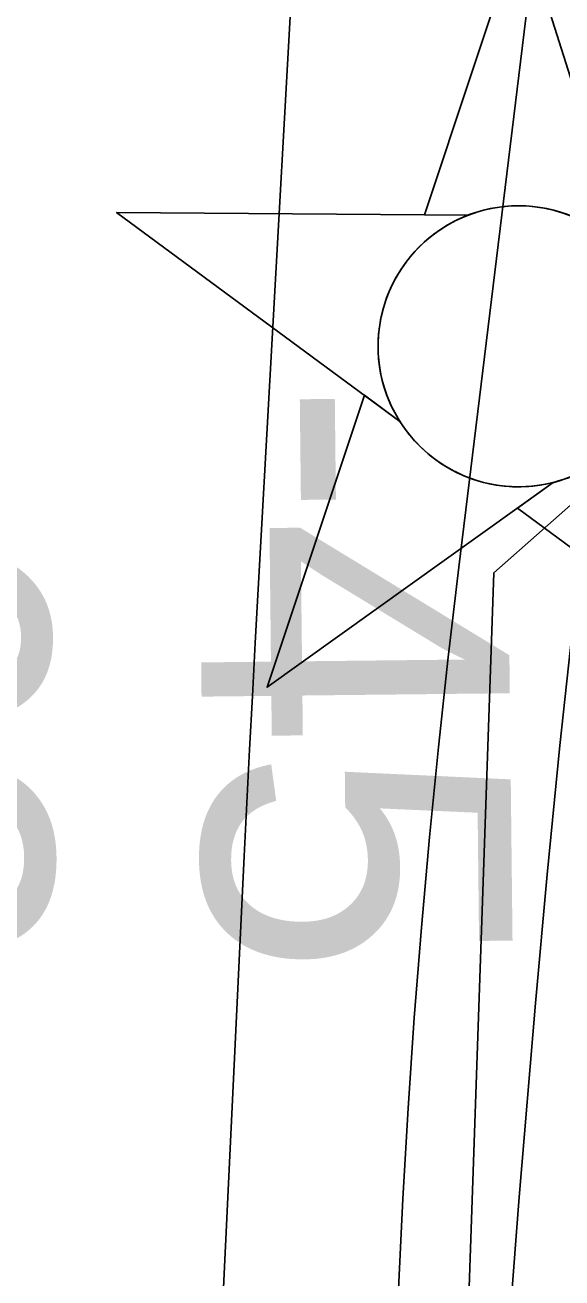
# Model space of a CAD drawing. Extents: x 3313447 to 3351316, y 703786 to 729172.
# Drawn here: x 3324653.1 to 3324769.8, y 721798.2 to 722070.5 of the extents above; entities that cross this region are included whole.
import ezdxf

# ---------------------------------------------------------------- set-up
doc = ezdxf.new("R2010")
doc.units = 0
for name, color, linetype in [('V-CHAN-DOCK', 7, 'Continuous'), ('V-CHAN-NAID', 7, 'Continuous'), ('V-RIVR-RANG', 7, 'Continuous'), ('V-TOPO-DPTH', 7, 'Continuous'), ('V-TOPO-MAJR', 7, 'Continuous'), ('V-TOPO-MINR', 7, 'Continuous')]:
    doc.layers.add(name, color=color, linetype=linetype)

msp = doc.modelspace()

# ---------------------------------------------------------------- linework, layer by layer
at = {"layer": 'V-CHAN-DOCK'}
for p, q in [((3324754.95, 721951.48), (3325084.61, 722242.54)), ((3324660.64, 719203.66), (3324754.95, 721951.48))]:
    msp.add_line(p, q, dxfattribs=at)
at = {"layer": 'V-CHAN-NAID'}
for points in [[(3324749.46, 722029.24), (3324739.87, 722029.31), (3324761, 722092.79), (3324781.22, 722029.01), (3324771.64, 722029.08), (3324770.06, 722029.66), (3324767.96, 722030.28), (3324765.92, 722030.73), (3324763.89, 722031.04), (3324762.72, 722031.15), (3324761.19, 722031.23), (3324759.46, 722031.23), (3324758.09, 722031.16), (3324756.19, 722030.96), (3324754.82, 722030.74), (3324753.04, 722030.36), (3324751.51, 722029.94), (3324750.48, 722029.61)], [(3324749.46, 722029.24), (3324672.97, 722029.78), (3324734.53, 721984.38), (3324733.42, 721986.29), (3324732.61, 721987.92), (3324731.79, 721989.89), (3324731.09, 721991.94), (3324730.72, 721993.26), (3324730.36, 721994.89), (3324730.12, 721996.34), (3324729.93, 721997.93), (3324729.82, 721999.67), (3324729.81, 722001.25), (3324729.92, 722003.32), (3324730.1, 722004.94), (3324730.49, 722007.15), (3324730.97, 722009.07), (3324731.58, 722010.96), (3324732.23, 722012.63), (3324732.96, 722014.22), (3324733.77, 722015.76), (3324734.83, 722017.49), (3324735.86, 722018.96), (3324736.86, 722020.23), (3324737.87, 722021.38), (3324739.18, 722022.72), (3324740.23, 722023.68), (3324741.94, 722025.08), (3324743.16, 722025.95), (3324744.84, 722027.02), (3324746.57, 722027.96), (3324748.02, 722028.65)], [(3324767.89, 721971.11), (3324705.69, 721926.59), (3324726.82, 721990.07), (3324734.53, 721984.38), (3324735.17, 721983.42), (3324736.55, 721981.56), (3324737.76, 721980.14), (3324739.23, 721978.64), (3324740.62, 721977.39), (3324742.07, 721976.23), (3324743.48, 721975.25), (3324745.15, 721974.21), (3324746.87, 721973.3), (3324748.66, 721972.49), (3324750.11, 721971.93), (3324751.73, 721971.4), (3324753.96, 721970.84), (3324755.49, 721970.55), (3324757.52, 721970.3), (3324759.05, 721970.19), (3324760.91, 721970.17), (3324762.6, 721970.25), (3324764.31, 721970.42), (3324766.22, 721970.73)], [(3324785.92, 721984.02), (3324793.72, 721989.6), (3324813.94, 721925.82), (3324760.1, 721965.53), (3324767.89, 721971.11), (3324769.56, 721971.59), (3324771.17, 721972.15), (3324773.33, 721973.06), (3324775.06, 721973.95), (3324776.93, 721975.06), (3324778.67, 721976.27), (3324780.22, 721977.52), (3324781.51, 721978.68), (3324782.89, 721980.1), (3324784.1, 721981.51), (3324785.22, 721982.98)]]:
    msp.add_lwpolyline(points, close=True, dxfattribs=at)
msp.add_circle((3324760.35, 722000.71), 30.54, dxfattribs=at)
at = {"layer": 'V-TOPO-DPTH'}
for points in [[(3324874.82, 723323.54), (3324869.16, 723220.09), (3324863.01, 723116.66), (3324856.52, 723013.26), (3324841.88, 722788.92), (3324840.76, 722773.06), (3324839.53, 722757.21), (3324838.14, 722741.37), (3324836.63, 722725.55), (3324826.57, 722625.5), (3324819.75, 722559.67), (3324812.64, 722493.88), (3324805.11, 722428.13), (3324797.31, 722362.42), (3324747.34, 721952.72), (3324745.06, 721933.16), (3324742.93, 721913.58), (3324741, 721893.98), (3324739.22, 721874.36), (3324737.68, 721854.72), (3324736.31, 721835.08), (3324735.2, 721815.41), (3324734.26, 721795.74), (3324721.17, 721476.35)], [(3324721.17, 721476.35), (3324734.26, 721795.74), (3324735.2, 721815.41), (3324736.31, 721835.08), (3324737.68, 721854.72), (3324739.22, 721874.36), (3324741, 721893.98), (3324742.93, 721913.58), (3324745.06, 721933.16), (3324747.34, 721952.72), (3324797.31, 722362.42), (3324805.11, 722428.13), (3324812.64, 722493.88), (3324819.75, 722559.67), (3324826.57, 722625.5), (3324836.63, 722725.55), (3324838.14, 722741.37), (3324839.53, 722757.21), (3324840.76, 722773.06), (3324841.88, 722788.92), (3324856.52, 723013.26), (3324863.01, 723116.66), (3324869.16, 723220.09), (3324874.82, 723323.54)], [(3324743.37, 721453.18), (3324748.86, 721619.07), (3324750.87, 721668.3), (3324753.39, 721717.49), (3324756.67, 721766.65), (3324760.46, 721815.77), (3324764.03, 721857.91), (3324766.57, 721885.92), (3324769.3, 721913.91), (3324772.35, 721941.87), (3324775.6, 721969.81), (3324792.92, 722112.04), (3324805.05, 722211.06), (3324817.25, 722310.08), (3324829.58, 722409.08), (3324841.98, 722508.08), (3324865.21, 722692.51), (3324869.16, 722724.95)], [(3324743.37, 721453.18), (3324748.86, 721619.07), (3324750.87, 721668.3), (3324753.39, 721717.49), (3324756.67, 721766.65), (3324760.46, 721815.77), (3324764.03, 721857.91), (3324766.57, 721885.92), (3324769.3, 721913.91), (3324772.35, 721941.87), (3324775.6, 721969.81), (3324792.92, 722112.04), (3324805.05, 722211.06), (3324817.25, 722310.08), (3324829.58, 722409.08), (3324841.98, 722508.08), (3324865.21, 722692.51), (3324869.16, 722724.95)]]:
    msp.add_lwpolyline(points, dxfattribs=at)
at = {"layer": 'V-TOPO-MAJR'}
msp.add_lwpolyline([(3324683.24, 721525.36), (3324684.46, 721550.9), (3324700.72, 721889.87), (3324701.29, 721901.47), (3324701.88, 721913.07), (3324702.49, 721924.66), (3324703.12, 721936.26), (3324710.74, 722073.64), (3324716.61, 722146.63), (3324724.9, 722219.27), (3324736.8, 722291.42), (3324751.11, 722363.22), (3324762.97, 722415.86), (3324772.61, 722461.2), (3324781.51, 722506.67), (3324789.31, 722552.35), (3324796.36, 722598.16), (3324804.65, 722656.66), (3324806.86, 722673.34), (3324808.88, 722690.04), (3324810.62, 722706.77)], dxfattribs=at)
at = {"layer": 'V-TOPO-MINR'}
for points in [[(3324874.82, 723323.54), (3324869.16, 723220.09), (3324863.01, 723116.66), (3324856.52, 723013.26), (3324841.88, 722788.92), (3324840.76, 722773.06), (3324839.53, 722757.21), (3324838.14, 722741.37), (3324836.63, 722725.55), (3324826.57, 722625.5), (3324819.75, 722559.67), (3324812.64, 722493.88), (3324805.11, 722428.13), (3324797.31, 722362.42), (3324747.34, 721952.72), (3324745.06, 721933.16), (3324742.93, 721913.58), (3324741, 721893.98), (3324739.22, 721874.36), (3324737.68, 721854.72), (3324736.31, 721835.08), (3324735.2, 721815.41), (3324734.26, 721795.74), (3324721.17, 721476.35)], [(3324743.37, 721453.18), (3324748.86, 721619.07), (3324750.87, 721668.3), (3324753.39, 721717.49), (3324756.67, 721766.65), (3324760.46, 721815.77), (3324764.03, 721857.91), (3324766.57, 721885.92), (3324769.3, 721913.91), (3324772.35, 721941.87), (3324775.6, 721969.81), (3324792.92, 722112.04), (3324805.05, 722211.06), (3324817.25, 722310.08), (3324829.58, 722409.08), (3324841.98, 722508.08), (3324865.21, 722692.51), (3324869.16, 722724.95)]]:
    msp.add_lwpolyline(points, dxfattribs=at)

# ---------------------------------------------------------------- texts
at = {"layer": 'V-RIVR-RANG'}
for s, rotation, p in [('-63', 270.9081, (3324590.28, 721993.01)), ('-45', 270.6283, (3324690.69, 721992.93))]:
    msp.add_text(s, height=67, rotation=rotation, dxfattribs=at).set_placement(p)

doc.saveas('drawing.dxf')
